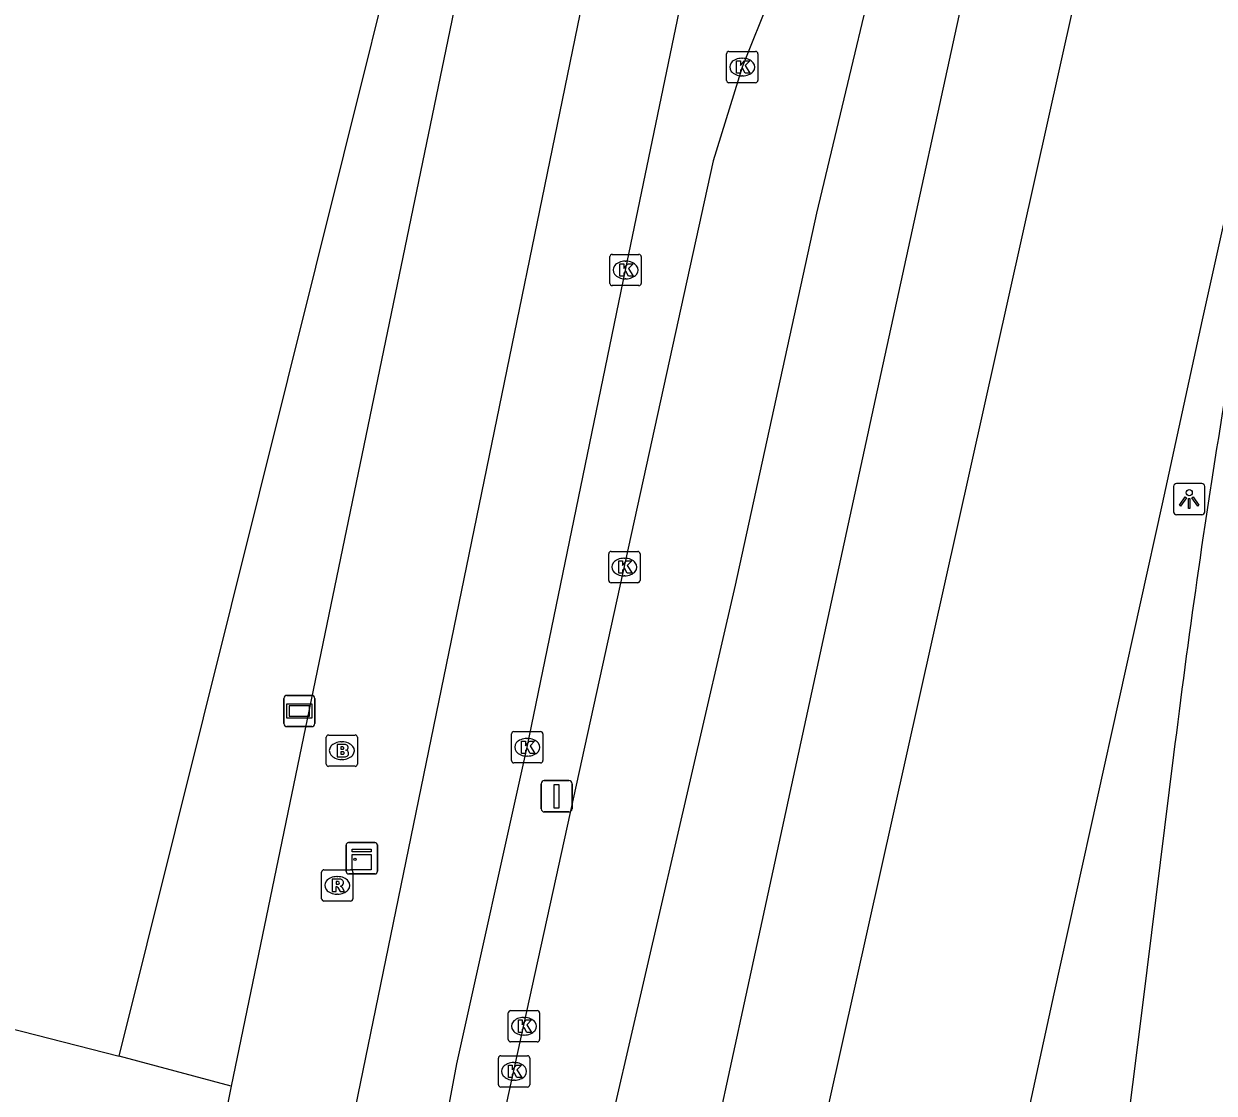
# Model space of a CAD drawing. Extents: x 161771 to 163125, y 382479 to 383177.
# Drawn here: x 163009.4 to 163047.42, y 382501.82 to 382535.98 of the extents above; entities that cross this region are included whole.
import ezdxf

# ---------------------------------------------------------------- set-up
doc = ezdxf.new("R2010")
doc.units = 0
for name, color, linetype in [('IMGEO_Berm_groen', 7, 'Continuous'), ('IMGEO_Brandkraan', 7, 'Continuous'), ('IMGEO_Fietspad_open', 7, 'Continuous'), ('IMGEO_Kast', 7, 'Continuous'), ('IMGEO_Kolk', 7, 'Continuous'), ('IMGEO_Lichtpunt', 7, 'Continuous'), ('IMGEO_Rijbaan_regionaal_gesloten', 7, 'Continuous'), ('IMGEO_Rioolput', 7, 'Continuous'), ('IMGEO_Verkeersbordpaal', 7, 'Continuous'), ('IMGEO_Verklikker', 7, 'Continuous'), ('IMGEO_Voetpad_open', 7, 'Continuous')]:
    doc.layers.add(name, color=color, linetype=linetype)

msp = doc.modelspace()

# ---------------------------------------------------------------- linework, layer by layer
at = {"layer": 'IMGEO_Berm_groen'}
for points in [[(163012.447, 382503.008), (163028.602, 382567.802), (163025.291, 382568.616)], [(162983.876, 382507.397), (162994.907, 382507.493), (163000, 382506.191), (163012.447, 382503.008)], [(163016.029, 382502.044), (163012.447, 382503.008)]]:
    msp.add_lwpolyline(points, dxfattribs=at)
at = {"layer": 'IMGEO_Brandkraan'}
for p, q in [((163019.059, 382512.337), (163019.059, 382513.189)), ((163019.134, 382513.263), (163019.986, 382513.263)), ((163019.547, 382513.043), (163019.572, 382513.043)), ((163020.06, 382513.189), (163020.06, 382512.337)), ((163019.986, 382512.263), (163019.134, 382512.263)), ((163019.57, 382512.483), (163019.545, 382512.483))]:
    msp.add_line(p, q, dxfattribs=at)
for points in [[(163019.059, 382512.337), (163019.059, 382513.189)], [(163019.134, 382513.263), (163019.986, 382513.263)], [(163019.407, 382512.963), (163019.407, 382512.563), (163019.62, 382512.563)], [(163019.638, 382512.963), (163019.407, 382512.963)], [(163020.06, 382513.189), (163020.06, 382512.337)], [(163019.586, 382512.882), (163019.532, 382512.882), (163019.532, 382512.806)], [(163019.532, 382512.806), (163019.585, 382512.806)], [(163019.594, 382512.73), (163019.532, 382512.73), (163019.532, 382512.649)], [(163019.532, 382512.649), (163019.594, 382512.649)], [(163019.986, 382512.263), (163019.134, 382512.263)]]:
    msp.add_lwpolyline(points, dxfattribs=at)
for centre, radius, start, end in [((163019.136, 382513.187), 0.0765, 91.552, 178.448), ((163019.136, 382513.187), 0.0765, 91.552, 178.448), ((163019.642, 382512.818), 0.145, 59.4692, 91.5367), ((163019.667, 382512.865), 0.0922, 285.5137, 58.1501), ((163019.984, 382513.187), 0.0765, 1.552, 88.448), ((163019.984, 382513.187), 0.0765, 1.552, 88.448), ((163019.587, 382512.844), 0.0379, 267.8285, 90.9355), ((163019.595, 382512.689), 0.0404, 269.8759, 90.5077), ((163019.626, 382512.814), 0.251, 268.6676, 293.5347), ((163019.672, 382512.673), 0.105, 301.3115, 78.989), ((163019.136, 382512.339), 0.0765, 181.552, 268.448), ((163019.136, 382512.339), 0.0765, 181.552, 268.448), ((163019.984, 382512.339), 0.0765, 271.552, 358.448), ((163019.984, 382512.339), 0.0765, 271.552, 358.448)]:
    msp.add_arc(centre, radius, start, end, dxfattribs=at)
for centre, major_axis, ratio, start_param, end_param in [((163019.546, 382512.763), (-0.387, 0.002), 0.722429, 4.712389, 7.853982), ((163019.571, 382512.763), (-0.39, 0.002), 0.717154, 1.570796, 4.712389)]:
    msp.add_ellipse(centre, major_axis=major_axis, ratio=ratio, start_param=start_param, end_param=end_param, dxfattribs=at)
at = {"layer": 'IMGEO_Fietspad_open'}
for points in [[(163033.589, 382568.56), (163033.42, 382566.736), (163030.95, 382554.744), (163019.914, 382500.999), (163019.869, 382500.783), (163019.579, 382500)], [(163022.825, 382500.598), (163023.232, 382502.762), (163025.475, 382512.871), (163028.616, 382528.113), (163031.765, 382543.291), (163031.845, 382544.131), (163033.357, 382551.537)]]:
    msp.add_lwpolyline(points, dxfattribs=at)
at = {"layer": 'IMGEO_Kast'}
for p, q in [((163019.696, 382508.902), (163019.696, 382509.743)), ((163019.696, 382509.743), (163019.696, 382508.902)), ((163019.771, 382509.827), (163020.612, 382509.827)), ((163020.612, 382509.827), (163019.771, 382509.827)), ((163020.696, 382509.752), (163020.696, 382508.911)), ((163020.696, 382508.911), (163020.696, 382509.752)), ((163020.621, 382508.827), (163019.78, 382508.827)), ((163019.78, 382508.827), (163020.621, 382508.827))]:
    msp.add_line(p, q, dxfattribs=at)
for points in [[(163019.891, 382509.617), (163020.491, 382509.617), (163020.491, 382509.532), (163019.891, 382509.532), (163019.891, 382509.617)], [(163019.891, 382509.442), (163020.491, 382509.442), (163020.491, 382508.953), (163019.891, 382508.953), (163019.891, 382509.442)]]:
    msp.add_lwpolyline(points, dxfattribs=at)
msp.add_circle((163019.975, 382509.291), 0.0377, dxfattribs=at)
for centre, start, end in [((163019.774, 382509.749), 92.4484, 184.2845), ((163019.774, 382509.749), 92.4484, 184.2845), ((163020.618, 382509.749), 2.4484, 94.2845), ((163020.618, 382509.749), 2.4484, 94.2845), ((163019.774, 382508.905), 182.4484, 274.2845), ((163019.774, 382508.905), 182.4484, 274.2845), ((163020.618, 382508.905), 272.4484, 4.2845), ((163020.618, 382508.905), 272.4484, 4.2845)]:
    msp.add_arc(centre, 0.0779, start, end, dxfattribs=at)
at = {"layer": 'IMGEO_Kolk'}
for p, q in [((163031.846, 382534.169), (163031.846, 382535.021)), ((163031.921, 382535.095), (163032.773, 382535.095)), ((163032.847, 382535.021), (163032.847, 382534.169)), ((163032.334, 382534.875), (163032.359, 382534.875)), ((163032.357, 382534.315), (163032.332, 382534.315)), ((163032.773, 382534.095), (163031.921, 382534.095)), ((163028.12, 382527.687), (163028.12, 382528.539)), ((163028.195, 382528.613), (163029.047, 382528.613)), ((163029.121, 382528.539), (163029.121, 382527.687)), ((163028.608, 382528.393), (163028.633, 382528.393)), ((163028.631, 382527.833), (163028.606, 382527.833)), ((163029.047, 382527.613), (163028.195, 382527.613)), ((163028.081, 382518.201), (163028.081, 382519.053)), ((163028.156, 382519.127), (163029.008, 382519.127)), ((163029.082, 382519.053), (163029.082, 382518.201)), ((163028.569, 382518.907), (163028.594, 382518.907)), ((163028.592, 382518.347), (163028.567, 382518.347)), ((163029.008, 382518.127), (163028.156, 382518.127)), ((163025.054, 382513.371), (163025.906, 382513.371)), ((163024.979, 382512.445), (163024.979, 382513.297)), ((163025.467, 382513.151), (163025.492, 382513.151)), ((163025.98, 382513.297), (163025.98, 382512.445)), ((163025.49, 382512.591), (163025.465, 382512.591)), ((163025.906, 382512.371), (163025.054, 382512.371)), ((163024.875, 382503.536), (163024.875, 382504.388)), ((163024.95, 382504.462), (163025.802, 382504.462)), ((163025.363, 382504.242), (163025.388, 382504.242)), ((163025.876, 382504.388), (163025.876, 382503.536)), ((163025.802, 382503.462), (163024.95, 382503.462)), ((163025.386, 382503.682), (163025.361, 382503.682)), ((163024.56, 382502.096), (163024.56, 382502.948)), ((163024.635, 382503.022), (163025.487, 382503.022)), ((163025.048, 382502.802), (163025.073, 382502.802)), ((163025.561, 382502.948), (163025.561, 382502.096)), ((163025.487, 382502.022), (163024.635, 382502.022)), ((163025.071, 382502.242), (163025.046, 382502.242))]:
    msp.add_line(p, q, dxfattribs=at)
for points in [[(163031.846, 382534.169), (163031.846, 382535.021)], [(163031.921, 382535.095), (163032.773, 382535.095)], [(163032.847, 382535.021), (163032.847, 382534.169)], [(163032.167, 382534.795), (163032.29, 382534.795), (163032.29, 382534.644), (163032.42, 382534.795), (163032.584, 382534.795), (163032.438, 382534.644), (163032.591, 382534.395), (163032.439, 382534.395), (163032.354, 382534.559), (163032.29, 382534.492), (163032.29, 382534.395), (163032.167, 382534.395), (163032.167, 382534.795)], [(163032.773, 382534.095), (163031.921, 382534.095)], [(163028.12, 382527.687), (163028.12, 382528.539)], [(163028.195, 382528.613), (163029.047, 382528.613)], [(163029.121, 382528.539), (163029.121, 382527.687)], [(163028.441, 382528.313), (163028.564, 382528.313), (163028.564, 382528.162), (163028.694, 382528.313), (163028.858, 382528.313), (163028.712, 382528.162), (163028.865, 382527.913), (163028.713, 382527.913), (163028.628, 382528.077), (163028.564, 382528.01), (163028.564, 382527.913), (163028.441, 382527.913), (163028.441, 382528.313)], [(163029.047, 382527.613), (163028.195, 382527.613)], [(163028.081, 382518.201), (163028.081, 382519.053)], [(163028.156, 382519.127), (163029.008, 382519.127)], [(163029.082, 382519.053), (163029.082, 382518.201)], [(163028.402, 382518.827), (163028.525, 382518.827), (163028.525, 382518.676), (163028.655, 382518.827), (163028.819, 382518.827), (163028.673, 382518.676), (163028.826, 382518.427), (163028.674, 382518.427), (163028.589, 382518.591), (163028.525, 382518.524), (163028.525, 382518.427), (163028.402, 382518.427), (163028.402, 382518.827)], [(163029.008, 382518.127), (163028.156, 382518.127)], [(163025.054, 382513.371), (163025.906, 382513.371)], [(163024.979, 382512.445), (163024.979, 382513.297)], [(163025.3, 382513.071), (163025.423, 382513.071), (163025.423, 382512.92), (163025.553, 382513.071), (163025.717, 382513.071), (163025.571, 382512.92), (163025.724, 382512.671), (163025.572, 382512.671), (163025.487, 382512.835), (163025.423, 382512.768), (163025.423, 382512.671), (163025.3, 382512.671), (163025.3, 382513.071)], [(163025.98, 382513.297), (163025.98, 382512.445)], [(163025.906, 382512.371), (163025.054, 382512.371)], [(163024.875, 382503.536), (163024.875, 382504.388)], [(163024.95, 382504.462), (163025.802, 382504.462)], [(163025.876, 382504.388), (163025.876, 382503.536)], [(163025.196, 382504.162), (163025.319, 382504.162), (163025.319, 382504.011), (163025.449, 382504.162), (163025.613, 382504.162), (163025.467, 382504.011), (163025.62, 382503.762), (163025.468, 382503.762), (163025.383, 382503.926), (163025.319, 382503.859), (163025.319, 382503.762), (163025.196, 382503.762), (163025.196, 382504.162)], [(163025.802, 382503.462), (163024.95, 382503.462)], [(163024.56, 382502.096), (163024.56, 382502.948)], [(163024.635, 382503.022), (163025.487, 382503.022)], [(163024.881, 382502.722), (163025.004, 382502.722), (163025.004, 382502.571), (163025.134, 382502.722), (163025.298, 382502.722), (163025.152, 382502.571), (163025.305, 382502.322), (163025.153, 382502.322), (163025.068, 382502.486), (163025.004, 382502.419), (163025.004, 382502.322), (163024.881, 382502.322), (163024.881, 382502.722)], [(163025.561, 382502.948), (163025.561, 382502.096)], [(163025.487, 382502.022), (163024.635, 382502.022)]]:
    msp.add_lwpolyline(points, dxfattribs=at)
for centre, start, end in [((163031.923, 382535.019), 91.552, 178.448), ((163031.923, 382535.019), 91.552, 178.448), ((163032.771, 382535.019), 1.552, 88.448), ((163032.771, 382535.019), 1.552, 88.448), ((163031.923, 382534.171), 181.552, 268.448), ((163031.923, 382534.171), 181.552, 268.448), ((163032.771, 382534.171), 271.552, 358.448), ((163032.771, 382534.171), 271.552, 358.448), ((163028.197, 382528.537), 91.552, 178.448), ((163028.197, 382528.537), 91.552, 178.448), ((163029.045, 382528.537), 1.552, 88.448), ((163029.045, 382528.537), 1.552, 88.448), ((163028.197, 382527.689), 181.552, 268.448), ((163028.197, 382527.689), 181.552, 268.448), ((163029.045, 382527.689), 271.552, 358.448), ((163029.045, 382527.689), 271.552, 358.448), ((163028.158, 382519.051), 91.552, 178.448), ((163028.158, 382519.051), 91.552, 178.448), ((163029.006, 382519.051), 1.552, 88.448), ((163029.006, 382519.051), 1.552, 88.448), ((163028.158, 382518.203), 181.552, 268.448), ((163028.158, 382518.203), 181.552, 268.448), ((163029.006, 382518.203), 271.552, 358.448), ((163029.006, 382518.203), 271.552, 358.448), ((163025.056, 382513.295), 91.552, 178.448), ((163025.056, 382513.295), 91.552, 178.448), ((163025.904, 382513.295), 1.552, 88.448), ((163025.904, 382513.295), 1.552, 88.448), ((163025.056, 382512.447), 181.552, 268.448), ((163025.056, 382512.447), 181.552, 268.448), ((163025.904, 382512.447), 271.552, 358.448), ((163025.904, 382512.447), 271.552, 358.448), ((163024.952, 382504.386), 91.552, 178.448), ((163024.952, 382504.386), 91.552, 178.448), ((163025.8, 382504.386), 1.552, 88.448), ((163025.8, 382504.386), 1.552, 88.448), ((163024.952, 382503.538), 181.552, 268.448), ((163024.952, 382503.538), 181.552, 268.448), ((163025.8, 382503.538), 271.552, 358.448), ((163025.8, 382503.538), 271.552, 358.448), ((163024.637, 382502.946), 91.552, 178.448), ((163024.637, 382502.946), 91.552, 178.448), ((163025.485, 382502.946), 1.552, 88.448), ((163025.485, 382502.946), 1.552, 88.448), ((163024.637, 382502.098), 181.552, 268.448), ((163024.637, 382502.098), 181.552, 268.448), ((163025.485, 382502.098), 271.552, 358.448), ((163025.485, 382502.098), 271.552, 358.448)]:
    msp.add_arc(centre, 0.0765, start, end, dxfattribs=at)
for centre, major_axis, ratio, start_param, end_param in [((163032.333, 382534.595), (-0.387, 0.002), 0.722429, 4.712389, 7.853982), ((163032.358, 382534.595), (-0.39, 0.002), 0.717154, 1.570796, 4.712389), ((163028.607, 382528.113), (-0.387, 0.002), 0.722429, 4.712389, 7.853982), ((163028.632, 382528.113), (-0.39, 0.002), 0.717154, 1.570796, 4.712389), ((163028.568, 382518.627), (-0.387, 0.002), 0.722429, 4.712389, 7.853982), ((163028.593, 382518.627), (-0.39, 0.002), 0.717154, 1.570796, 4.712389), ((163025.466, 382512.871), (-0.387, 0.002), 0.722429, 4.712389, 7.853982), ((163025.491, 382512.871), (-0.39, 0.002), 0.717154, 1.570796, 4.712389), ((163025.362, 382503.962), (-0.387, 0.002), 0.722429, 4.712389, 7.853982), ((163025.387, 382503.962), (-0.39, 0.002), 0.717154, 1.570796, 4.712389), ((163025.047, 382502.522), (-0.387, 0.002), 0.722429, 4.712389, 7.853982), ((163025.072, 382502.522), (-0.39, 0.002), 0.717154, 1.570796, 4.712389)]:
    msp.add_ellipse(centre, major_axis=major_axis, ratio=ratio, start_param=start_param, end_param=end_param, dxfattribs=at)
at = {"layer": 'IMGEO_Lichtpunt'}
for p, q in [((163047.024, 382521.296), (163046.216, 382521.296)), ((163047.024, 382521.296), (163046.216, 382521.296)), ((163046.122, 382521.201), (163046.122, 382520.394)), ((163046.122, 382521.201), (163046.122, 382520.394)), ((163047.118, 382520.394), (163047.118, 382521.201)), ((163047.118, 382520.394), (163047.118, 382521.201)), ((163046.216, 382520.3), (163047.024, 382520.3)), ((163046.216, 382520.3), (163047.024, 382520.3))]:
    msp.add_line(p, q, dxfattribs=at)
for points in [[(163046.496, 382520.865), (163046.535, 382520.837), (163046.347, 382520.575), (163046.309, 382520.602), (163046.496, 382520.865)], [(163046.598, 382520.817), (163046.645, 382520.817), (163046.645, 382520.495), (163046.598, 382520.495), (163046.598, 382520.817)], [(163046.708, 382520.837), (163046.746, 382520.864), (163046.933, 382520.602), (163046.894, 382520.574), (163046.708, 382520.837)]]:
    msp.add_lwpolyline(points, dxfattribs=at)
msp.add_circle((163046.621, 382520.999), 0.0994, dxfattribs=at)
for centre, start, end in [((163046.216, 382521.201), 90, 180), ((163046.216, 382521.201), 90, 180), ((163047.024, 382521.201), 0, 90), ((163047.024, 382521.201), 0, 90), ((163046.216, 382520.394), 180, 270), ((163046.216, 382520.394), 180, 270), ((163047.024, 382520.394), 270, 0), ((163047.024, 382520.394), 270, 360)]:
    msp.add_arc(centre, 0.0946, start, end, dxfattribs=at)
at = {"layer": 'IMGEO_Rijbaan_regionaal_gesloten'}
for points in [[(163040.438, 382496.39), (163042.312, 382505.001), (163045.764, 382520.643), (163047.048, 382526.523), (163049.44, 382537.321), (163050.52, 382542.19), (163055.744, 382565.749), (163062.679, 382597.162), (163069.59, 382628.557), (163074.573, 382651.19), (163080.675, 382678.66), (163084.839, 382697.583)], [(163031.094, 382498.634), (163032.469, 382504.955), (163036.605, 382523.975), (163040.016, 382539.661), (163043.466, 382554.36), (163045.191, 382562.942), (163046.99, 382570.86), (163048.702, 382578.62), (163049.614, 382582.752), (163051.257, 382590.2), (163052.961, 382597.925), (163054.947, 382606.038), (163056.851, 382613.022), (163059.381, 382621.049), (163062.151, 382628.996), (163064.71, 382635.635), (163067.58, 382643.079), (163069.983, 382650.687), (163071.357, 382653.921)], [(163071.357, 382653.921), (163059.316, 382608.17), (163048.248, 382560.473), (163034.302, 382497.886)], [(163039.485, 382551.188), (163037.389, 382541.117), (163034.713, 382529.93), (163032.125, 382518.051), (163027.811, 382499.399)], [(163033.249, 382536.855), (163032.347, 382534.595), (163031.418, 382531.598), (163024.525, 382500.164)], [(163046.123, 382512.629), (163045.134, 382504.639), (163044.005, 382495.679)]]:
    msp.add_lwpolyline(points, dxfattribs=at)
msp.add_arc((163329.621, 382477.833), 285.625, 170.73853, 173.0027, dxfattribs=at)
at = {"layer": 'IMGEO_Rioolput'}
for p, q in [((163018.914, 382508.035), (163018.914, 382508.887)), ((163018.989, 382508.961), (163019.841, 382508.961)), ((163019.915, 382508.887), (163019.915, 382508.035)), ((163019.402, 382508.741), (163019.427, 382508.741)), ((163019.425, 382508.181), (163019.4, 382508.181)), ((163019.841, 382507.961), (163018.989, 382507.961))]:
    msp.add_line(p, q, dxfattribs=at)
for points in [[(163018.914, 382508.035), (163018.914, 382508.887)], [(163018.989, 382508.961), (163019.841, 382508.961)], [(163019.915, 382508.887), (163019.915, 382508.035)], [(163019.503, 382508.659), (163019.251, 382508.661), (163019.251, 382508.261)], [(163019.251, 382508.261), (163019.375, 382508.261), (163019.375, 382508.423), (163019.386, 382508.423)], [(163019.429, 382508.58), (163019.375, 382508.58), (163019.375, 382508.499)], [(163019.375, 382508.499), (163019.427, 382508.499)], [(163019.433, 382508.394), (163019.504, 382508.261), (163019.644, 382508.261), (163019.579, 382508.387)], [(163019.841, 382507.961), (163018.989, 382507.961)]]:
    msp.add_lwpolyline(points, dxfattribs=at)
for centre, radius, start, end in [((163018.991, 382508.885), 0.0765, 91.552, 178.448), ((163018.991, 382508.885), 0.0765, 91.552, 178.448), ((163019.839, 382508.885), 0.0765, 1.552, 88.448), ((163019.839, 382508.885), 0.0765, 1.552, 88.448), ((163019.385, 382508.37), 0.0533, 26.0293, 88.6989), ((163019.411, 382508.688), 0.19, 274.7715, 282.9687), ((163019.435, 382508.484), 0.0964, 77.0061, 93.1865), ((163019.449, 382508.541), 0.0378, 276.6634, 79.6772), ((163019.502, 382508.549), 0.109, 350.3612, 89.416), ((163019.5, 382508.549), 0.112, 277.5842, 350.9817), ((163019.484, 382508.334), 0.108, 29.5134, 73.7905), ((163018.991, 382508.037), 0.0765, 181.552, 268.448), ((163018.991, 382508.037), 0.0765, 181.552, 268.448), ((163019.839, 382508.037), 0.0765, 271.552, 358.448), ((163019.839, 382508.037), 0.0765, 271.552, 358.448)]:
    msp.add_arc(centre, radius, start, end, dxfattribs=at)
for centre, major_axis, ratio, start_param, end_param in [((163019.401, 382508.461), (-0.387, 0.002), 0.722429, 4.712389, 7.853982), ((163019.426, 382508.461), (-0.39, 0.002), 0.717154, 1.570796, 4.712389)]:
    msp.add_ellipse(centre, major_axis=major_axis, ratio=ratio, start_param=start_param, end_param=end_param, dxfattribs=at)
at = {"layer": 'IMGEO_Verkeersbordpaal'}
for p, q in [((163026.023, 382511.807), (163026.813, 382511.807)), ((163026.813, 382511.807), (163026.023, 382511.807)), ((163025.923, 382510.907), (163025.923, 382511.707)), ((163025.923, 382511.707), (163025.923, 382510.907)), ((163026.913, 382511.707), (163026.913, 382510.907)), ((163026.913, 382510.907), (163026.913, 382511.707)), ((163026.813, 382510.807), (163026.023, 382510.807)), ((163026.023, 382510.807), (163026.813, 382510.807))]:
    msp.add_line(p, q, dxfattribs=at)
msp.add_lwpolyline([(163026.343, 382511.682), (163026.493, 382511.682), (163026.493, 382510.932), (163026.343, 382510.932), (163026.343, 382511.682)], dxfattribs=at)
for centre, start, end in [((163026.023, 382511.707), 90, 180), ((163026.023, 382511.707), 90, 180), ((163026.813, 382511.707), 0, 90), ((163026.813, 382511.707), 360, 90), ((163026.023, 382510.907), 180, 270), ((163026.023, 382510.907), 180, 270), ((163026.813, 382510.907), 270, 0), ((163026.813, 382510.907), 270, 0)]:
    msp.add_arc(centre, 0.1, start, end, dxfattribs=at)
at = {"layer": 'IMGEO_Verklikker'}
for p, q in [((163017.807, 382514.53), (163018.597, 382514.53)), ((163018.597, 382514.53), (163017.807, 382514.53)), ((163017.707, 382513.63), (163017.707, 382514.43)), ((163017.707, 382514.43), (163017.707, 382513.63)), ((163018.697, 382514.43), (163018.697, 382513.63)), ((163018.697, 382513.63), (163018.697, 382514.43)), ((163018.597, 382513.53), (163017.807, 382513.53)), ((163017.807, 382513.53), (163018.597, 382513.53))]:
    msp.add_line(p, q, dxfattribs=at)
for points in [[(163017.808, 382514.262), (163018.596, 382514.262), (163018.596, 382513.798), (163017.808, 382513.798), (163017.808, 382514.262)], [(163017.873, 382514.197), (163017.873, 382513.863), (163018.531, 382513.863), (163018.531, 382514.197), (163017.873, 382514.197)]]:
    msp.add_lwpolyline(points, dxfattribs=at)
for centre, start, end in [((163017.807, 382514.43), 90, 180), ((163017.807, 382514.43), 90, 180), ((163018.597, 382514.43), 0, 90), ((163018.597, 382514.43), 360, 90), ((163017.807, 382513.63), 180, 270), ((163017.807, 382513.63), 180, 270), ((163018.597, 382513.63), 270, 0), ((163018.597, 382513.63), 270, 0)]:
    msp.add_arc(centre, 0.1, start, end, dxfattribs=at)
at = {"layer": 'IMGEO_Voetpad_open'}
for points in [[(163029.365, 382577.465), (163029.565, 382570.143), (163029.576, 382568.087), (163029.548, 382567.603), (163029.491, 382567.093), (163016.029, 382502.044)], [(163016.029, 382502.044), (163015.713, 382500.518), (163015.032, 382500), (163013.282, 382498.668)]]:
    msp.add_lwpolyline(points, dxfattribs=at)

doc.saveas('drawing.dxf')
